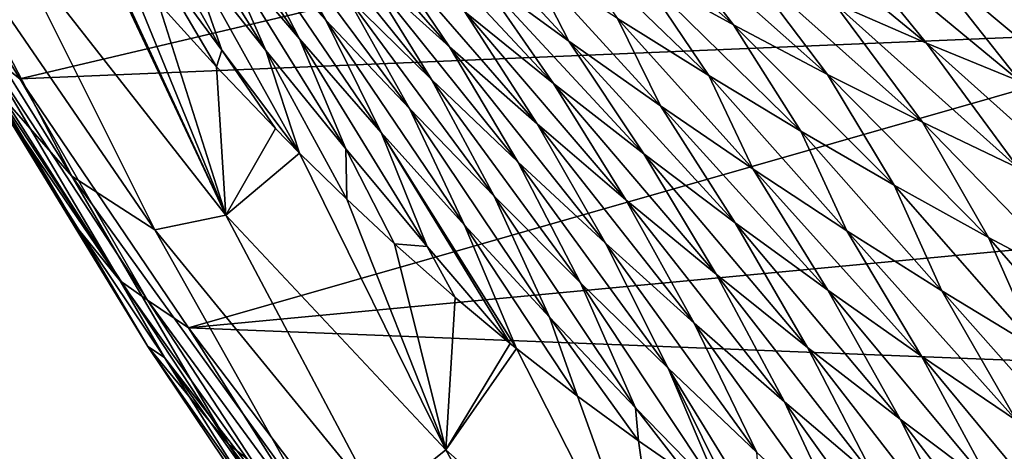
# Model space of a CAD drawing. Header units: metres. Extents: x -46 to 104, y -30 to 30.
# Tile 569 of 656: x 74.173 to 76.233, y -7.075 to -6.172. Entities that reach past the tile are written whole.
import ezdxf

# ---------------------------------------------------------------- set-up
doc = ezdxf.new("R2010")
doc.units = ezdxf.units.M
doc.layers.add('solid_26_000_502_XXX', color=7, linetype='CONTINUOUS')

msp = doc.modelspace()

# ---------------------------------------------------------------- linework, layer by layer
at = {"layer": 'solid_26_000_502_XXX'}
for points in [[(74.281937, -6.49943, 288.869812), (73.805672, -5.734737, 288.333282), (74.11132, -6.305824, 288.003723)], [(74.281937, -6.49943, 288.869812), (73.978859, -5.917512, 289.199615), (73.805672, -5.734737, 288.333282)], [(74.097328, -6.236666, 286.658905), (73.844292, -5.751176, 286.763824), (74.173157, -6.295722, 286.422913)], [(76.359467, -5.779856, 284.963837), (74.173157, -6.295722, 286.422913), (73.844292, -5.751176, 286.763824)], [(74.510429, -5.767641, 292.82608), (74.641869, -5.98571, 292.583435), (74.813408, -6.172969, 292.711212)], [(74.682144, -5.946332, 292.951263), (74.510429, -5.767641, 292.82608), (74.813408, -6.172969, 292.711212)], [(76.359467, -5.779856, 284.963837), (76.715904, -6.189897, 284.629517), (74.173157, -6.295722, 286.422913)], [(74.473389, -5.796534, 292.459961), (74.589935, -6.014748, 292.214478), (74.758057, -6.212425, 292.340576)], [(74.641869, -5.98571, 292.583435), (74.473389, -5.796534, 292.459961), (74.758057, -6.212425, 292.340576)], [(74.362259, -5.819665, 291.722626), (74.436569, -6.019514, 291.462921), (74.595787, -6.236062, 291.584259)], [(74.523193, -6.028847, 291.842224), (74.362259, -5.819665, 291.722626), (74.595787, -6.236062, 291.584259)], [(74.424973, -5.815328, 292.092804), (74.523193, -6.028847, 291.842224), (74.68737, -6.236466, 291.966309)], [(74.589935, -6.014748, 292.214478), (74.424973, -5.815328, 292.092804), (74.68737, -6.236466, 291.966309)], [(74.739418, -5.84866, 293.691528), (74.891464, -6.065723, 293.45108), (75.071999, -6.229196, 293.586304)], [(74.920242, -6.003587, 293.824493), (74.739418, -5.84866, 293.691528), (75.071999, -6.229196, 293.586304)], [(75.302612, -5.861899, 295.589447), (75.471245, -6.075398, 295.337341), (75.666153, -6.182799, 295.487762)], [(75.491982, -5.957044, 295.733612), (75.302612, -5.861899, 295.589447), (75.666153, -6.182799, 295.487762)], [(74.71373, -5.89991, 293.320007), (74.856827, -6.122932, 293.080658), (75.034424, -6.297376, 293.214355)], [(74.891464, -6.065723, 293.45108), (74.71373, -5.89991, 293.320007), (75.034424, -6.297376, 293.214355)], [(75.671761, -5.894637, 296.260071), (75.875961, -6.13688, 296.031921), (76.070396, -6.221266, 296.186249)], [(75.865776, -5.969998, 296.41153), (75.671761, -5.894637, 296.260071), (76.070396, -6.221266, 296.186249)], [(74.455383, -6.611572, 289.766724), (73.978859, -5.917512, 289.199615), (74.281937, -6.49943, 288.869812)], [(74.455383, -6.611572, 289.766724), (74.150955, -6.003235, 290.102661), (73.978859, -5.917512, 289.199615)], [(75.047897, -5.921546, 294.644653), (75.132553, -6.078901, 294.341766), (75.321732, -6.21724, 294.484833)], [(75.234482, -6.047127, 294.784363), (75.047897, -5.921546, 294.644653), (75.321732, -6.21724, 294.484833)], [(74.682144, -5.946332, 292.951263), (74.813408, -6.172969, 292.711212), (74.987968, -6.358249, 292.843445)], [(74.856827, -6.122932, 293.080658), (74.682144, -5.946332, 292.951263), (74.987968, -6.358249, 292.843445)], [(74.945892, -5.937728, 294.202728), (75.103775, -6.155982, 293.961487), (75.28994, -6.305758, 294.1026)], [(75.132553, -6.078901, 294.341766), (74.945892, -5.937728, 294.202728), (75.28994, -6.305758, 294.1026)], [(74.604088, -6.581044, 290.72406), (74.310966, -5.958351, 291.053925), (74.150955, -6.003235, 290.102661)], [(74.322243, -5.971971, 291.070312), (74.310966, -5.958351, 291.053925), (74.604088, -6.581044, 290.72406)], [(74.386536, -6.048419, 291.164032), (74.322243, -5.971971, 291.070312), (74.604088, -6.581044, 290.72406)], [(75.278389, -5.964594, 295.190643), (75.423325, -6.169724, 294.927826), (75.614357, -6.289211, 295.075104)], [(75.471245, -6.075398, 295.337341), (75.278389, -5.964594, 295.190643), (75.614357, -6.289211, 295.075104)], [(75.491982, -5.957044, 295.733612), (75.666153, -6.182799, 295.487762), (75.863037, -6.286646, 295.642029)], [(75.683128, -6.048752, 295.881073), (75.491982, -5.957044, 295.733612), (75.863037, -6.286646, 295.642029)], [(75.865776, -5.969998, 296.41153), (76.070396, -6.221266, 296.186249), (76.266335, -6.301735, 296.344147)], [(76.061203, -6.04139, 296.566223), (75.865776, -5.969998, 296.41153), (76.266335, -6.301735, 296.344147)], [(74.641869, -5.98571, 292.583435), (74.758057, -6.212425, 292.340576), (74.929298, -6.408301, 292.471252)], [(74.813408, -6.172969, 292.711212), (74.641869, -5.98571, 292.583435), (74.929298, -6.408301, 292.471252)], [(74.604088, -6.581044, 290.72406), (74.150955, -6.003235, 290.102661), (74.455383, -6.611572, 289.766724)], [(74.589935, -6.014748, 292.214478), (74.68737, -6.236466, 291.966309), (74.854736, -6.44247, 292.095062)], [(74.758057, -6.212425, 292.340576), (74.589935, -6.014748, 292.214478), (74.854736, -6.44247, 292.095062)], [(74.920242, -6.003587, 293.824493), (75.071999, -6.229196, 293.586304), (75.255295, -6.390244, 293.725861)], [(75.103775, -6.155982, 293.961487), (74.920242, -6.003587, 293.824493), (75.255295, -6.390244, 293.725861)], [(74.436569, -6.019514, 291.462921), (74.462601, -6.136206, 291.275177), (74.584473, -6.270992, 291.453918)], [(74.595787, -6.236062, 291.584259), (74.436569, -6.019514, 291.462921), (74.584473, -6.270992, 291.453918)], [(74.523193, -6.028847, 291.842224), (74.595787, -6.236062, 291.584259), (74.758263, -6.451281, 291.710114)], [(74.68737, -6.236466, 291.966309), (74.523193, -6.028847, 291.842224), (74.758263, -6.451281, 291.710114)], [(74.462601, -6.136206, 291.275177), (74.386536, -6.048419, 291.164032), (74.604088, -6.581044, 290.72406)], [(75.234482, -6.047127, 294.784363), (75.321732, -6.21724, 294.484833), (75.513374, -6.352626, 294.632019)], [(75.423325, -6.169724, 294.927826), (75.234482, -6.047127, 294.784363), (75.513374, -6.352626, 294.632019)], [(75.683128, -6.048752, 295.881073), (75.863037, -6.286646, 295.642029), (76.061813, -6.386774, 295.800201)], [(75.875961, -6.13688, 296.031921), (75.683128, -6.048752, 295.881073), (76.061813, -6.386774, 295.800201)], [(76.061203, -6.04139, 296.566223), (76.266335, -6.301735, 296.344147), (76.463692, -6.378092, 296.505615)], [(76.257927, -6.108628, 296.724213), (76.061203, -6.04139, 296.566223), (76.463692, -6.378092, 296.505615)], [(74.891464, -6.065723, 293.45108), (75.034424, -6.297376, 293.214355), (75.21489, -6.46958, 293.352478)], [(75.071999, -6.229196, 293.586304), (74.891464, -6.065723, 293.45108), (75.21489, -6.46958, 293.352478)], [(75.471245, -6.075398, 295.337341), (75.614357, -6.289211, 295.075104), (75.807503, -6.405449, 295.226349)], [(75.666153, -6.182799, 295.487762), (75.471245, -6.075398, 295.337341), (75.807503, -6.405449, 295.226349)], [(75.132553, -6.078901, 294.341766), (75.28994, -6.305758, 294.1026), (75.478691, -6.452807, 294.248016)], [(75.321732, -6.21724, 294.484833), (75.132553, -6.078901, 294.341766), (75.478691, -6.452807, 294.248016)], [(74.584473, -6.270992, 291.453918), (74.462601, -6.136206, 291.275177), (74.604088, -6.581044, 290.72406)], [(74.856827, -6.122932, 293.080658), (74.987968, -6.358249, 292.843445), (75.165497, -6.541474, 292.980255)], [(75.034424, -6.297376, 293.214355), (74.856827, -6.122932, 293.080658), (75.165497, -6.541474, 292.980255)], [(75.875961, -6.13688, 296.031921), (76.061813, -6.386774, 295.800201), (76.262383, -6.482996, 295.962372)], [(76.070396, -6.221266, 296.186249), (75.875961, -6.13688, 296.031921), (76.262383, -6.482996, 295.962372)], [(75.103775, -6.155982, 293.961487), (75.255295, -6.390244, 293.725861), (75.441284, -6.548769, 293.869812)], [(75.28994, -6.305758, 294.1026), (75.103775, -6.155982, 293.961487), (75.441284, -6.548769, 293.869812)], [(74.813408, -6.172969, 292.711212), (74.929298, -6.408301, 292.471252), (75.1036, -6.602304, 292.606628)], [(74.987968, -6.358249, 292.843445), (74.813408, -6.172969, 292.711212), (75.1036, -6.602304, 292.606628)], [(75.423325, -6.169724, 294.927826), (75.513374, -6.352626, 294.632019), (75.70739, -6.484917, 294.783447)], [(75.614357, -6.289211, 295.075104), (75.423325, -6.169724, 294.927826), (75.70739, -6.484917, 294.783447)], [(74.382652, -6.718789, 286.539368), (74.124199, -6.33869, 286.982513), (74.040779, -6.183794, 286.887726)], [(74.382652, -6.718789, 286.539368), (74.040779, -6.183794, 286.887726), (74.097328, -6.236666, 286.658905)], [(76.715904, -6.189897, 284.629517), (74.525719, -6.816469, 286.069733), (74.173157, -6.295722, 286.422913)], [(76.715904, -6.189897, 284.629517), (77.091629, -6.574636, 284.286346), (74.525719, -6.816469, 286.069733)], [(75.666153, -6.182799, 295.487762), (75.807503, -6.405449, 295.226349), (76.002693, -6.518285, 295.381653)], [(75.863037, -6.286646, 295.642029), (75.666153, -6.182799, 295.487762), (76.002693, -6.518285, 295.381653)], [(74.758057, -6.212425, 292.340576), (74.854736, -6.44247, 292.095062), (75.025253, -6.646788, 292.228607)], [(74.929298, -6.408301, 292.471252), (74.758057, -6.212425, 292.340576), (75.025253, -6.646788, 292.228607)], [(75.321732, -6.21724, 294.484833), (75.478691, -6.452807, 294.248016), (75.66996, -6.597, 294.397827)], [(75.513374, -6.352626, 294.632019), (75.321732, -6.21724, 294.484833), (75.66996, -6.597, 294.397827)], [(76.070396, -6.221266, 296.186249), (76.262383, -6.482996, 295.962372), (76.464653, -6.575109, 296.128632)], [(76.266335, -6.301735, 296.344147), (76.070396, -6.221266, 296.186249), (76.464653, -6.575109, 296.128632)], [(74.440002, -6.758746, 286.312531), (74.097328, -6.236666, 286.658905), (74.173157, -6.295722, 286.422913)], [(74.382652, -6.718789, 286.539368), (74.097328, -6.236666, 286.658905), (74.440002, -6.758746, 286.312531)], [(74.595787, -6.236062, 291.584259), (74.584473, -6.270992, 291.453918), (74.707558, -6.400104, 291.635193)], [(74.595787, -6.236062, 291.584259), (74.707558, -6.400104, 291.635193), (74.758263, -6.451281, 291.710114)], [(74.68737, -6.236466, 291.966309), (74.758263, -6.451281, 291.710114), (74.857162, -6.547815, 291.856659)], [(74.854736, -6.44247, 292.095062), (74.68737, -6.236466, 291.966309), (74.857162, -6.547815, 291.856659)], [(75.071999, -6.229196, 293.586304), (75.21489, -6.46958, 293.352478), (75.398155, -6.63945, 293.495209)], [(75.255295, -6.390244, 293.725861), (75.071999, -6.229196, 293.586304), (75.398155, -6.63945, 293.495209)], [(74.707558, -6.400104, 291.635193), (74.584473, -6.270992, 291.453918), (74.604088, -6.581044, 290.72406)], [(74.440002, -6.758746, 286.312531), (74.173157, -6.295722, 286.422913), (74.525719, -6.816469, 286.069733)], [(75.034424, -6.297376, 293.214355), (75.165497, -6.541474, 292.980255), (75.34594, -6.722549, 293.121796)], [(75.21489, -6.46958, 293.352478), (75.034424, -6.297376, 293.214355), (75.34594, -6.722549, 293.121796)], [(75.614357, -6.289211, 295.075104), (75.70739, -6.484917, 294.783447), (75.903717, -6.613958, 294.93924)], [(75.807503, -6.405449, 295.226349), (75.614357, -6.289211, 295.075104), (75.903717, -6.613958, 294.93924)], [(75.863037, -6.286646, 295.642029), (76.002693, -6.518285, 295.381653), (76.199837, -6.62755, 295.541107)], [(76.061813, -6.386774, 295.800201), (75.863037, -6.286646, 295.642029), (76.199837, -6.62755, 295.541107)], [(74.441055, -6.855453, 287.661194), (74.11132, -6.305824, 288.003723), (74.124199, -6.33869, 286.982513)], [(74.609268, -7.060205, 288.526794), (74.11132, -6.305824, 288.003723), (74.441055, -6.855453, 287.661194)], [(74.609268, -7.060205, 288.526794), (74.281937, -6.49943, 288.869812), (74.11132, -6.305824, 288.003723)], [(75.28994, -6.305758, 294.1026), (75.441284, -6.548769, 293.869812), (75.629913, -6.704652, 294.018311)], [(75.478691, -6.452807, 294.248016), (75.28994, -6.305758, 294.1026), (75.629913, -6.704652, 294.018311)], [(74.441055, -6.855453, 287.661194), (74.124199, -6.33869, 286.982513), (74.296715, -6.611615, 286.806152)], [(74.382652, -6.718789, 286.539368), (74.296715, -6.611615, 286.806152), (74.124199, -6.33869, 286.982513)], [(74.987968, -6.358249, 292.843445), (75.1036, -6.602304, 292.606628), (75.280914, -6.794347, 292.746826)], [(75.165497, -6.541474, 292.980255), (74.987968, -6.358249, 292.843445), (75.280914, -6.794347, 292.746826)], [(75.513374, -6.352626, 294.632019), (75.66996, -6.597, 294.397827), (75.86367, -6.738184, 294.552185)], [(75.70739, -6.484917, 294.783447), (75.513374, -6.352626, 294.632019), (75.86367, -6.738184, 294.552185)], [(76.061813, -6.386774, 295.800201), (76.199837, -6.62755, 295.541107), (76.398865, -6.733054, 295.704803)], [(76.262383, -6.482996, 295.962372), (76.061813, -6.386774, 295.800201), (76.398865, -6.733054, 295.704803)], [(74.758263, -6.451281, 291.710114), (74.707558, -6.400104, 291.635193), (74.604088, -6.581044, 290.72406)], [(75.255295, -6.390244, 293.725861), (75.398155, -6.63945, 293.495209), (75.584175, -6.806875, 293.642639)], [(75.441284, -6.548769, 293.869812), (75.255295, -6.390244, 293.725861), (75.584175, -6.806875, 293.642639)], [(75.807503, -6.405449, 295.226349), (75.903717, -6.613958, 294.93924), (76.102272, -6.739582, 295.099548)], [(76.002693, -6.518285, 295.381653), (75.807503, -6.405449, 295.226349), (76.102272, -6.739582, 295.099548)], [(74.929298, -6.408301, 292.471252), (75.198868, -6.849343, 292.367096), (75.212166, -6.860106, 292.387054)], [(74.929298, -6.408301, 292.471252), (75.025253, -6.646788, 292.228607), (75.198868, -6.849343, 292.367096)], [(75.1036, -6.602304, 292.606628), (74.929298, -6.408301, 292.471252), (75.212166, -6.860106, 292.387054)], [(74.854736, -6.44247, 292.095062), (74.857162, -6.547815, 291.856659), (74.957092, -6.641068, 292.005249)], [(75.025253, -6.646788, 292.228607), (74.854736, -6.44247, 292.095062), (74.957092, -6.641068, 292.005249)], [(75.064194, -7.072199, 291.371033), (74.758263, -6.451281, 291.710114), (74.604088, -6.581044, 290.72406)], [(74.857162, -6.547815, 291.856659), (74.758263, -6.451281, 291.710114), (75.064194, -7.072199, 291.371033)], [(75.478691, -6.452807, 294.248016), (75.629913, -6.704652, 294.018311), (75.821121, -6.857753, 294.171509)], [(75.66996, -6.597, 294.397827), (75.478691, -6.452807, 294.248016), (75.821121, -6.857753, 294.171509)], [(75.21489, -6.46958, 293.352478), (75.34594, -6.722549, 293.121796), (75.529243, -6.901368, 293.268188)], [(75.398155, -6.63945, 293.495209), (75.21489, -6.46958, 293.352478), (75.529243, -6.901368, 293.268188)], [(75.70739, -6.484917, 294.783447), (75.86367, -6.738184, 294.552185), (76.059753, -6.876192, 294.711212)], [(75.903717, -6.613958, 294.93924), (75.70739, -6.484917, 294.783447), (76.059753, -6.876192, 294.711212)], [(74.785477, -7.198205, 289.416718), (74.281937, -6.49943, 288.869812), (74.609268, -7.060205, 288.526794)], [(74.785477, -7.198205, 289.416718), (74.455383, -6.611572, 289.766724), (74.281937, -6.49943, 288.869812)], [(76.002693, -6.518285, 295.381653), (76.102272, -6.739582, 295.099548), (76.302979, -6.8616, 295.264465)], [(76.199837, -6.62755, 295.541107), (76.002693, -6.518285, 295.381653), (76.302979, -6.8616, 295.264465)], [(74.957092, -6.641068, 292.005249), (74.857162, -6.547815, 291.856659), (75.064194, -7.072199, 291.371033)], [(75.165497, -6.541474, 292.980255), (75.280914, -6.794347, 292.746826), (75.461197, -6.984324, 292.892059)], [(75.34594, -6.722549, 293.121796), (75.165497, -6.541474, 292.980255), (75.461197, -6.984324, 292.892059)], [(75.441284, -6.548769, 293.869812), (75.584175, -6.806875, 293.642639), (75.772896, -6.971724, 293.794891)], [(75.629913, -6.704652, 294.018311), (75.441284, -6.548769, 293.869812), (75.772896, -6.971724, 293.794891)], [(74.92408, -7.18476, 290.377899), (74.604088, -6.581044, 290.72406), (74.455383, -6.611572, 289.766724)], [(77.091629, -6.574636, 284.286346), (77.485649, -6.933046, 283.935272), (74.525719, -6.816469, 286.069733)], [(75.064194, -7.072199, 291.371033), (74.604088, -6.581044, 290.72406), (74.92408, -7.18476, 290.377899)], [(74.441055, -6.855453, 287.661194), (74.296715, -6.611615, 286.806152), (74.475311, -6.878502, 286.626648)], [(74.382652, -6.718789, 286.539368), (74.475311, -6.878502, 286.626648), (74.296715, -6.611615, 286.806152)], [(74.92408, -7.18476, 290.377899), (74.455383, -6.611572, 289.766724), (74.785477, -7.198205, 289.416718)], [(75.1036, -6.602304, 292.606628), (75.212166, -6.860106, 292.387054), (75.339569, -6.959635, 292.579132)], [(75.280914, -6.794347, 292.746826), (75.1036, -6.602304, 292.606628), (75.339569, -6.959635, 292.579132)], [(75.66996, -6.597, 294.397827), (75.821121, -6.857753, 294.171509), (76.014832, -7.007906, 294.329559)], [(75.86367, -6.738184, 294.552185), (75.66996, -6.597, 294.397827), (76.014832, -7.007906, 294.329559)], [(75.903717, -6.613958, 294.93924), (76.059753, -6.876192, 294.711212), (76.258133, -7.010842, 294.875031)], [(76.102272, -6.739582, 295.099548), (75.903717, -6.613958, 294.93924), (76.258133, -7.010842, 294.875031)], [(76.199837, -6.62755, 295.541107), (76.302979, -6.8616, 295.264465), (76.50576, -6.97981, 295.434082)], [(76.398865, -6.733054, 295.704803), (76.199837, -6.62755, 295.541107), (76.50576, -6.97981, 295.434082)], [(75.084152, -6.753531, 292.195007), (74.957092, -6.641068, 292.005249), (75.064194, -7.072199, 291.371033)], [(75.025253, -6.646788, 292.228607), (74.957092, -6.641068, 292.005249), (75.084152, -6.753531, 292.195007)], [(75.025253, -6.646788, 292.228607), (75.084152, -6.753531, 292.195007), (75.198868, -6.849343, 292.367096)], [(75.398155, -6.63945, 293.495209), (75.529243, -6.901368, 293.268188), (75.715355, -7.077806, 293.419586)], [(75.584175, -6.806875, 293.642639), (75.398155, -6.63945, 293.495209), (75.715355, -7.077806, 293.419586)], [(75.629913, -6.704652, 294.018311), (75.772896, -6.971724, 293.794891), (75.964249, -7.133844, 293.952179)], [(75.821121, -6.857753, 294.171509), (75.629913, -6.704652, 294.018311), (75.964249, -7.133844, 293.952179)], [(74.74791, -7.229832, 286.179016), (74.475311, -6.878502, 286.626648), (74.382652, -6.718789, 286.539368)], [(74.74791, -7.229832, 286.179016), (74.382652, -6.718789, 286.539368), (74.440002, -6.758746, 286.312531)], [(75.34594, -6.722549, 293.121796), (75.461197, -6.984324, 292.892059), (75.644318, -7.172065, 293.042328)], [(75.529243, -6.901368, 293.268188), (75.34594, -6.722549, 293.121796), (75.644318, -7.172065, 293.042328)], [(75.198868, -6.849343, 292.367096), (75.084152, -6.753531, 292.195007), (75.064194, -7.072199, 291.371033)], [(75.86367, -6.738184, 294.552185), (76.014832, -7.007906, 294.329559), (76.210976, -7.15493, 294.492584)], [(76.059753, -6.876192, 294.711212), (75.86367, -6.738184, 294.552185), (76.210976, -7.15493, 294.492584)], [(76.102272, -6.739582, 295.099548), (76.258133, -7.010842, 294.875031), (76.458733, -7.141936, 295.043762)], [(76.302979, -6.8616, 295.264465), (76.102272, -6.739582, 295.099548), (76.458733, -7.141936, 295.043762)], [(74.805367, -7.25711, 285.95459), (74.440002, -6.758746, 286.312531), (74.525719, -6.816469, 286.069733)], [(74.74791, -7.229832, 286.179016), (74.440002, -6.758746, 286.312531), (74.805367, -7.25711, 285.95459)], [(75.280914, -6.794347, 292.746826), (75.339569, -6.959635, 292.579132), (75.467743, -7.053326, 292.773315)], [(75.461197, -6.984324, 292.892059), (75.280914, -6.794347, 292.746826), (75.467743, -7.053326, 292.773315)], [(74.805367, -7.25711, 285.95459), (74.525719, -6.816469, 286.069733), (74.90155, -7.312786, 285.704712)], [(77.485649, -6.933046, 283.935272), (74.90155, -7.312786, 285.704712), (74.525719, -6.816469, 286.069733)], [(75.584175, -6.806875, 293.642639), (75.715355, -7.077806, 293.419586), (75.904228, -7.25172, 293.576172)], [(75.772896, -6.971724, 293.794891), (75.584175, -6.806875, 293.642639), (75.904228, -7.25172, 293.576172)], [(74.794136, -7.382363, 287.306427), (74.441055, -6.855453, 287.661194), (74.475311, -6.878502, 286.626648)], [(74.960129, -7.59858, 288.171387), (74.441055, -6.855453, 287.661194), (74.794136, -7.382363, 287.306427)], [(74.960129, -7.59858, 288.171387), (74.609268, -7.060205, 288.526794), (74.441055, -6.855453, 287.661194)], [(75.212166, -6.860106, 292.387054), (75.198868, -6.849343, 292.367096), (75.064194, -7.072199, 291.371033)], [(75.528328, -7.481317, 292.040253), (75.212166, -6.860106, 292.387054), (75.064194, -7.072199, 291.371033)], [(75.339569, -6.959635, 292.579132), (75.212166, -6.860106, 292.387054), (75.528328, -7.481317, 292.040253)], [(75.821121, -6.857753, 294.171509), (75.964249, -7.133844, 293.952179), (76.158173, -7.293057, 294.114624)], [(76.014832, -7.007906, 294.329559), (75.821121, -6.857753, 294.171509), (76.158173, -7.293057, 294.114624)], [(74.794136, -7.382363, 287.306427), (74.475311, -6.878502, 286.626648), (74.659874, -7.139187, 286.444092)], [(74.74791, -7.229832, 286.179016), (74.659874, -7.139187, 286.444092), (74.475311, -6.878502, 286.626648)], [(76.059753, -6.876192, 294.711212), (76.210976, -7.15493, 294.492584), (76.409492, -7.298628, 294.660706)], [(76.258133, -7.010842, 294.875031), (76.059753, -6.876192, 294.711212), (76.409492, -7.298628, 294.660706)], [(75.529243, -6.901368, 293.268188), (75.644318, -7.172065, 293.042328), (75.671761, -7.189458, 293.08432)], [(75.529243, -6.901368, 293.268188), (75.671761, -7.189458, 293.08432), (75.727608, -7.223982, 293.169861)], [(75.715355, -7.077806, 293.419586), (75.529243, -6.901368, 293.268188), (75.727608, -7.223982, 293.169861)], [(77.485649, -6.933046, 283.935272), (77.896896, -7.264166, 283.57724), (74.90155, -7.312786, 285.704712)], [(75.467743, -7.053326, 292.773315), (75.339569, -6.959635, 292.579132), (75.528328, -7.481317, 292.040253)], [(75.461197, -6.984324, 292.892059), (75.467743, -7.053326, 292.773315), (75.56955, -7.123238, 292.928192)], [(75.461197, -6.984324, 292.892059), (75.56955, -7.123238, 292.928192), (75.644318, -7.172065, 293.042328)], [(75.772896, -6.971724, 293.794891), (75.904228, -7.25172, 293.576172), (76.095596, -7.422732, 293.737976)], [(75.964249, -7.133844, 293.952179), (75.772896, -6.971724, 293.794891), (76.095596, -7.422732, 293.737976)], [(76.014832, -7.007906, 294.329559), (76.158173, -7.293057, 294.114624), (76.354599, -7.449164, 294.282349)], [(76.210976, -7.15493, 294.492584), (76.014832, -7.007906, 294.329559), (76.354599, -7.449164, 294.282349)], [(75.140472, -7.761779, 289.053436), (74.609268, -7.060205, 288.526794), (74.960129, -7.59858, 288.171387)], [(75.140472, -7.761779, 289.053436), (74.785477, -7.198205, 289.416718), (74.609268, -7.060205, 288.526794)], [(75.56955, -7.123238, 292.928192), (75.467743, -7.053326, 292.773315), (75.528328, -7.481317, 292.040253)], [(75.396645, -7.672876, 291.016602), (75.064194, -7.072199, 291.371033), (74.92408, -7.18476, 290.377899)], [(75.528328, -7.481317, 292.040253), (75.064194, -7.072199, 291.371033), (75.396645, -7.672876, 291.016602)]]:
    msp.add_3dface(points, dxfattribs=at)

doc.saveas('drawing.dxf')
